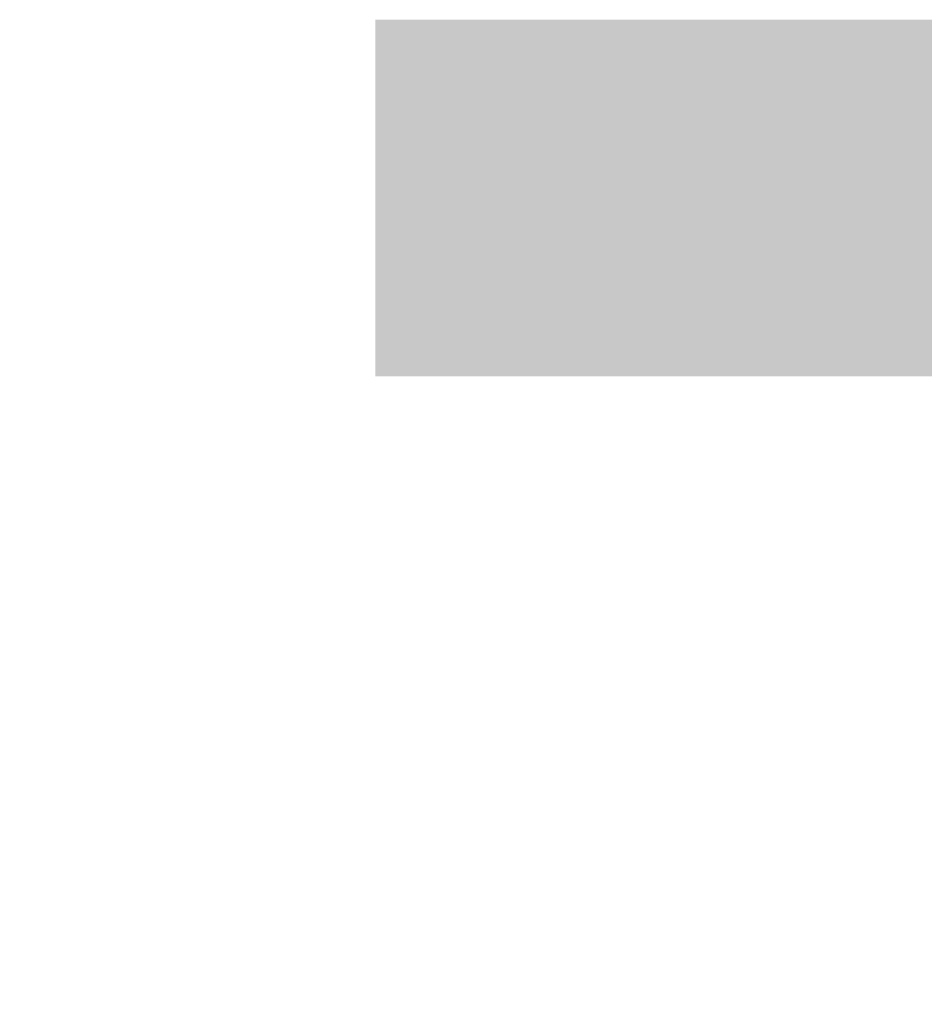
# Model space of a CAD drawing. Header units: millimetres. Extents: x -33345 to 4712671, y -3392 to 121473.
# Tile 757 of 1056: x 3645849 to 3645976, y 48098 to 48236. Entities that reach past the tile are written whole.
import ezdxf

# ---------------------------------------------------------------- set-up
doc = ezdxf.new("R2010")
doc.units = ezdxf.units.MM
doc.layers.add('ACO-размер', color=7, linetype='Continuous', lineweight=13)
doc.styles.add('RUSS', font='RUSS.shx', dxfattribs={"width": 0.8, "oblique": 15, "height": 250})
doc.styles.add('X-U-RW-01$0$StyleROMANS', font='GOTHIC.TTF')
doc.dimstyles.new('RUSS$0', dxfattribs={"dimscale": 0, "dimtxt": 2.5, "dimasz": 2, "dimexe": 1.25, "dimexo": 2, "dimgap": 1.75, "dimtad": 1, "dimdec": 0, "dimlfac": 100, "dimzin": 0, "dimdsep": 46, "dimtxsty": 'RUSS', "dimblk1": 'OBLIQUE', "dimblk2": 'OBLIQUE', "dimsah": 1, "dimcen": 3, "dimdle": 1.25, "dimclrt": 1, "dimadec": 0, "dimazin": 0, "dimtfac": 0.75, "dimtdec": 0, "dimtmove": 0, "dimatfit": 0, "dimldrblk": 'OBLIQUE', "dimfxl": 1, "dimtvp": 1.5, "dimtolj": 1, "dimtzin": 0, "dimarcsym": 0})

# ---------------------------------------------------------------- blocks, each defined once
blk = doc.blocks.new('_Oblique')
at = {"color": 0, "linetype": 'ByBlock', "lineweight": -2}
blk.add_line((-0.5, -0.5), (0.5, 0.5), dxfattribs=at)
blk = doc.blocks.new('*D2371')
at = {"layer": 'ACO-размер', "color": 0, "lineweight": -2, "ltscale": 5, "transparency": 16777216}
for p, q in [((3645899.08, 48010.8), (3645899.08, 46899.52)), ((3650899.08, 48010.8), (3650899.08, 46899.52)), ((3651024.08, 47024.52), (3645774.08, 47024.52))]:
    blk.add_line(p, q, dxfattribs=at)
at = {"layer": 'Defpoints', "color": 0, "ltscale": 5, "transparency": 16777216}
for p in [(3645899.08, 48210.8), (3650899.08, 48210.8), (3645899.08, 47024.52)]:
    blk.add_point(p, dxfattribs=at)
at = {"layer": 'ACO-размер', "color": 0, "lineweight": -2, "ltscale": 5, "transparency": 16777216, "xscale": 200, "yscale": 200, "zscale": 200, "rotation": 180}
blk.add_blockref('_Oblique', (3645899.08, 47024.52), dxfattribs=at)
at = {"layer": 'ACO-размер', "color": 0, "lineweight": -2, "ltscale": 5, "transparency": 16777216, "xscale": 200, "yscale": 200, "zscale": 200}
blk.add_blockref('_Oblique', (3650899.08, 47024.52), dxfattribs=at)
at = {"layer": 'ACO-размер', "color": 1, "ltscale": 5, "transparency": 16777216, "insert": (3648399.08, 47330.81), "char_height": 250, "attachment_point": 5, "style": 'X-U-RW-01$0$StyleROMANS', "bg_fill": 3, "box_fill_scale": 1.1, "bg_fill_color": 256, "bg_fill_true_color": 13158600, "bg_fill_transparency": 0}
blk.add_mtext('\\A1;1000', dxfattribs=at)

msp = doc.modelspace()

# ---------------------------------------------------------------- linework, layer by layer
at = {"ltscale": 0.5, "const_width": 50}
msp.add_lwpolyline([(3645899.078, 48210.801), (3650899.078, 48210.801)], dxfattribs=at)

# ---------------------------------------------------------------- next in the draw order: dimensions: what is measured, and where the dimension line sits
at = {"layer": 'ACO-размер', "ltscale": 5}
dim = msp.add_linear_dim(base=(3645899.078, 47024.518), p1=(3650899.078, 48210.801), p2=(3645899.078, 48210.801), dimstyle='RUSS$0', override={"dimscale": 100, "dimlfac": 0.2, "dimtxsty": 'X-U-RW-01$0$StyleROMANS', "dimtfill": 1}, dxfattribs=at)
dim.commit()
dim.dimension.update_dxf_attribs({"geometry": '*D2371', "text_midpoint": (3648399.078, 47330.806)})

doc.saveas('drawing.dxf')
